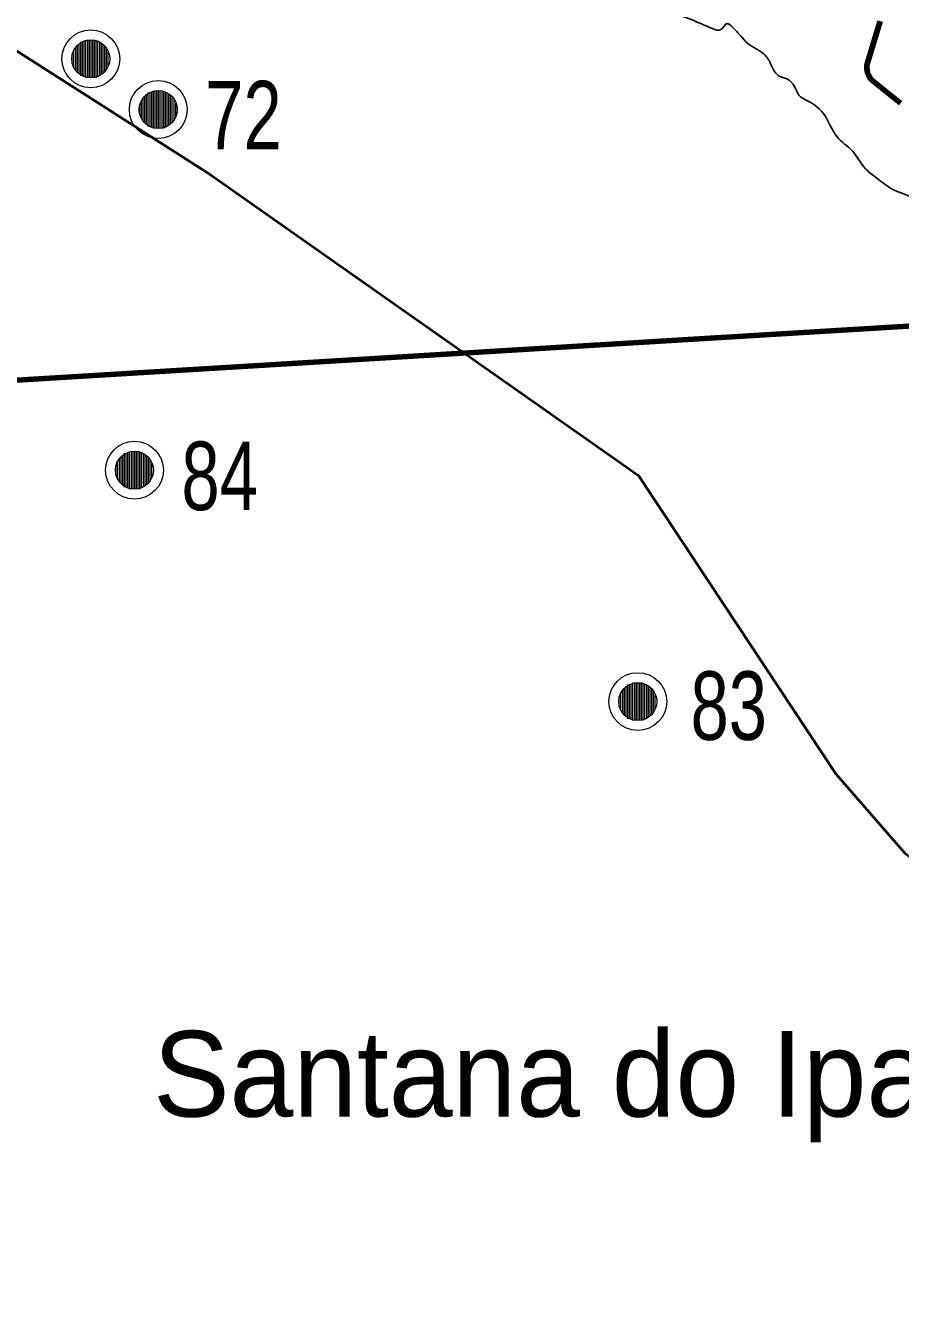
# Model space of a CAD drawing. Extents: x 553962 to 842807, y 8883888 to 9032388.
# Drawn here: x 685413 to 690520, y 8961682 to 8969143 of the extents above; entities that cross this region are included whole.
import ezdxf

# ---------------------------------------------------------------- set-up
doc = ezdxf.new("R2010")
doc.units = 0
doc.header["$LTSCALE"] = 160
for name, color, linetype, lineweight in [('15', 7, 'Continuous', 25), ('21', 7, 'Continuous', 25), ('27', 7, 'Continuous', 90), ('32', 7, 'Continuous', 13), ('33', 7, 'Continuous', 13), ('7', 7, 'Continuous', 90)]:
    doc.layers.add(name, color=color, linetype=linetype, lineweight=lineweight)
doc.layers.add('29', color=7, linetype='Continuous')

msp = doc.modelspace()

# ---------------------------------------------------------------- linework, layer by layer
at = {"layer": '15', "lineweight": 40}
msp.add_lwpolyline([(678613, 8973314.2), (678848.5, 8973159.5), (686496, 8968269.5), (688991.1, 8966516.2), (690142.8, 8964774.6), (690545.4, 8964311.7), (690844.1, 8964097.1), (691108, 8963953.4), (691274.5, 8963904.3)], dxfattribs=at)
at = {"layer": '21'}
msp.add_spline([(691448.5, 8968103.5), (691236.7, 8968097.7), (690972.6, 8968062.9), (690778.2, 8968065.8), (690639, 8968123.8), (690459.1, 8968196.4), (690372, 8968260.3), (690314, 8968309.6), (690241.5, 8968408.3), (690148.6, 8968495.4), (690079, 8968617.3), (689977.4, 8968704.4), (689936.8, 8968727.7), (689893.3, 8968800.8), (689861.3, 8968829.8), (689809.1, 8968850.2), (689756.9, 8968931.4), (689719.2, 8968980.8), (689629.2, 8969038.8), (689588.6, 8969082.4), (689539.3, 8969134.7), (689507.4, 8969155), (689472.6, 8969120.1), (689423.2, 8969125.9), (689298.5, 8969178.2), (689214.3, 8969213), (689025.7, 8969320.4), (688932.9, 8969384.3), (688848.7, 8969514.9), (688779.1, 8969683.3), (688683.3, 8970054.9), (688634, 8970304.5), (688555.7, 8970560), (688506.3, 8970740.8), (688506.3, 8970825), (688558.6, 8970935.3), (688668.8, 8971077.6), (688805.2, 8971199.5), (688909.6, 8971312.7), (689048.9, 8971475.3), (689214.3, 8971582.7), (689342, 8971672.7), (689394.2, 8971736.6), (689426.1, 8971887.5), (689426.1, 8972015.2), (689411.6, 8972099.4), (689394.2, 8972354.9), (689365.2, 8972555.2), (689400, 8972758.4), (689411.6, 8972929.7), (689478.3, 8973051.6), (689574.1, 8973153.2), (689681.4, 8973237.4), (689733.7, 8973330.3), (689736.6, 8973458)], degree=3, dxfattribs=at)
at = {"layer": '27'}
msp.add_lwpolyline([(657923.9, 8974844.3), (666205.7, 8971636.3), (671933.6, 8966993.4), (675245, 8966459.9), (693230.3, 8967549.5), (697027.9, 8970867.6)], dxfattribs=at)
msp.add_spline([(637260.6, 8972975.8), (641524.5, 8971056.2), (652526.1, 8965412.7), (653164.3, 8965062.8), (670790.5, 8953770.1), (686194, 8943929.9), (696283.3, 8937647.1)], degree=3, dxfattribs=at)
at = {"layer": '32'}
for p, q in [((688897, 8965266), (688897, 8965126)), ((688907, 8965276), (688907, 8965116)), ((688917, 8965286), (688917, 8965106)), ((688927, 8965296), (688927, 8965096)), ((688937, 8965296), (688937, 8965096)), ((688947, 8965296), (688947, 8965096)), ((688957, 8965306), (688957, 8965086)), ((688967, 8965306), (688967, 8965086)), ((688977, 8965306), (688977, 8965086)), ((688987, 8965306), (688987, 8965086)), ((688997, 8965306), (688997, 8965086)), ((689007, 8965306), (689007, 8965086)), ((689017, 8965306), (689017, 8965086)), ((689027, 8965296), (689027, 8965096)), ((689037, 8965296), (689037, 8965096)), ((689047, 8965286), (689047, 8965106)), ((689057, 8965276), (689057, 8965116)), ((689067, 8965266), (689067, 8965126)), ((688877, 8965226), (688877, 8965166)), ((688887, 8965246), (688887, 8965146)), ((689077, 8965256), (689077, 8965136)), ((689087, 8965236), (689087, 8965156))]:
    msp.add_line(p, q, dxfattribs=at)
for radius in [168.7, 111]:
    msp.add_circle((688987, 8965196), radius, dxfattribs=at)
at = {"layer": '33'}
for p, q in [((685694, 8968999), (685694, 8968899)), ((685704, 8969019), (685704, 8968879)), ((685714, 8969029), (685714, 8968869)), ((685724, 8969039), (685724, 8968859)), ((685734, 8969049), (685734, 8968849)), ((685744, 8969049), (685744, 8968849)), ((685754, 8969049), (685754, 8968849)), ((685764, 8969059), (685764, 8968839)), ((685774, 8969059), (685774, 8968839)), ((685784, 8969059), (685784, 8968839)), ((685794, 8969059), (685794, 8968839)), ((685804, 8969059), (685804, 8968839)), ((685814, 8969059), (685814, 8968839)), ((685824, 8969059), (685824, 8968839)), ((685834, 8969049), (685834, 8968849)), ((685844, 8969049), (685844, 8968849)), ((685854, 8969039), (685854, 8968859)), ((685864, 8969029), (685864, 8968869)), ((685874, 8969019), (685874, 8968879)), ((685884, 8969009), (685884, 8968889)), ((685894, 8968989), (685894, 8968909)), ((685684, 8968979), (685684, 8968919)), ((686088, 8968703), (686088, 8968603)), ((686098, 8968723), (686098, 8968583)), ((686108, 8968733), (686108, 8968573)), ((686118, 8968743), (686118, 8968563)), ((686128, 8968753), (686128, 8968553)), ((686138, 8968753), (686138, 8968553)), ((686148, 8968753), (686148, 8968553)), ((686158, 8968763), (686158, 8968543)), ((686168, 8968763), (686168, 8968543)), ((686178, 8968763), (686178, 8968543)), ((686188, 8968763), (686188, 8968543)), ((686198, 8968763), (686198, 8968543)), ((686208, 8968763), (686208, 8968543)), ((686218, 8968763), (686218, 8968543)), ((686228, 8968753), (686228, 8968553)), ((686238, 8968753), (686238, 8968553)), ((686248, 8968743), (686248, 8968563)), ((686258, 8968733), (686258, 8968573)), ((686268, 8968723), (686268, 8968583)), ((686278, 8968713), (686278, 8968593)), ((686288, 8968693), (686288, 8968613)), ((686078, 8968683), (686078, 8968623)), ((685959, 8966617), (685959, 8966477)), ((685969, 8966627), (685969, 8966467)), ((685979, 8966637), (685979, 8966457)), ((685989, 8966647), (685989, 8966447)), ((685999, 8966647), (685999, 8966447)), ((686009, 8966647), (686009, 8966447)), ((686019, 8966657), (686019, 8966437)), ((686029, 8966657), (686029, 8966437)), ((686039, 8966657), (686039, 8966437)), ((686049, 8966657), (686049, 8966437)), ((686059, 8966657), (686059, 8966437)), ((686069, 8966657), (686069, 8966437)), ((686079, 8966657), (686079, 8966437)), ((686089, 8966647), (686089, 8966447)), ((686099, 8966647), (686099, 8966447)), ((686109, 8966637), (686109, 8966457)), ((686119, 8966627), (686119, 8966467)), ((686129, 8966617), (686129, 8966477)), ((686139, 8966607), (686139, 8966487)), ((685939, 8966577), (685939, 8966517)), ((685949, 8966597), (685949, 8966497)), ((686149, 8966587), (686149, 8966507))]:
    msp.add_line(p, q, dxfattribs=at)
for centre, radius in [((685794, 8968949), 168.7), ((685794, 8968949), 111), ((686188, 8968653), 168.7), ((686188, 8968653), 111), ((686049, 8966547), 168.7), ((686049, 8966547), 111)]:
    msp.add_circle(centre, radius, dxfattribs=at)
at = {"layer": '7'}
for p, q in [((690402.2, 8969169), (690328.2, 8968924.9)), ((690361.3, 8968817.9), (690520.1, 8968690.3))]:
    msp.add_line(p, q, dxfattribs=at)
msp.add_arc((690423.9, 8968895.9), 100, 163.13349, 231.21673, dxfattribs=at)

# ---------------------------------------------------------------- texts
at = {"layer": '29'}
msp.add_text('Santana do Ipanema', height=500, dxfattribs=at).set_placement((686158.2, 8962772.4))
at = {"layer": '32', "width": 0.75}
msp.add_text('83', height=400, dxfattribs=at).set_placement((689294.8, 8964972.3))
at = {"layer": '33', "width": 0.75}
for s, p in [('72', (686462.2, 8968420.1)), ('84', (686323.2, 8966314.1))]:
    msp.add_text(s, height=400, dxfattribs=at).set_placement(p)

doc.saveas('drawing.dxf')
